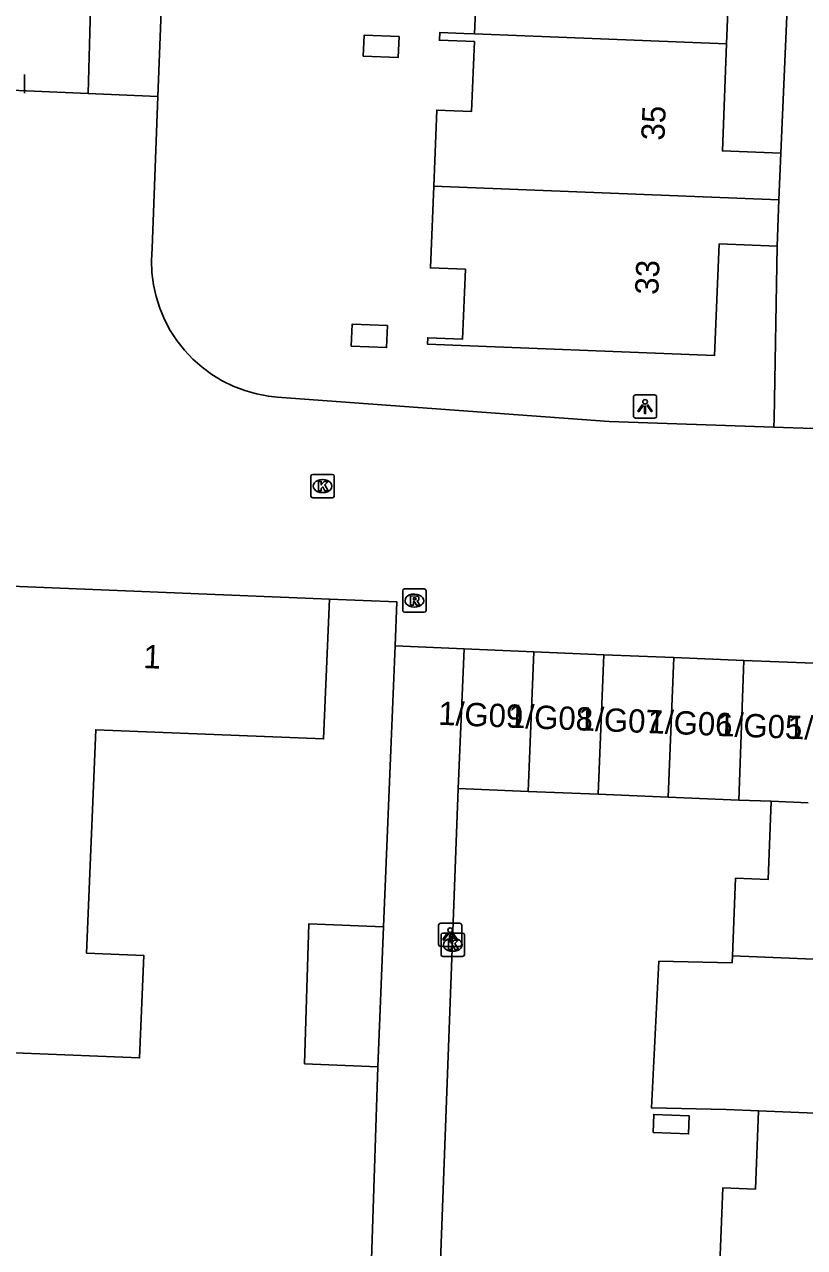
# Model space of a CAD drawing. Extents: x 160787 to 161428, y 386828 to 387483.
# Drawn here: x 160921.7 to 160955.2, y 387037.8 to 387090.3 of the extents above; entities that cross this region are included whole.
import ezdxf

# ---------------------------------------------------------------- set-up
doc = ezdxf.new("R2010")
doc.units = 0
for name, color, linetype in [('IMGEO_Kolk', 7, 'Continuous'), ('IMGEO_Lichtpunt', 7, 'Continuous'), ('IMGEO_Muur', 7, 'Continuous'), ('IMGEO_Pand', 7, 'Continuous'), ('IMGEO_Pand_nummerreeks', 7, 'Continuous'), ('IMGEO_Rijbaan_lokaal_open', 7, 'Continuous'), ('IMGEO_Rioolput', 7, 'Continuous'), ('IMGEO_Voetpad_open', 7, 'Continuous')]:
    doc.layers.add(name, color=color, linetype=linetype)

msp = doc.modelspace()

# ---------------------------------------------------------------- linework, layer by layer
at = {"layer": 'IMGEO_Kolk'}
for p, q in [((160934.017, 387070.035), (160934.017, 387070.887)), ((160934.092, 387070.961), (160934.944, 387070.961)), ((160934.505, 387070.741), (160934.53, 387070.741)), ((160935.018, 387070.887), (160935.018, 387070.035)), ((160934.528, 387070.181), (160934.503, 387070.181)), ((160934.944, 387069.961), (160934.092, 387069.961)), ((160939.602, 387050.348), (160939.602, 387051.2)), ((160939.677, 387051.274), (160940.529, 387051.274)), ((160940.603, 387051.2), (160940.603, 387050.348)), ((160940.09, 387051.054), (160940.115, 387051.054)), ((160940.529, 387050.274), (160939.677, 387050.274)), ((160940.113, 387050.494), (160940.088, 387050.494))]:
    msp.add_line(p, q, dxfattribs=at)
for points in [[(160934.017, 387070.035), (160934.017, 387070.887)], [(160934.092, 387070.961), (160934.944, 387070.961)], [(160934.338, 387070.661), (160934.461, 387070.661), (160934.461, 387070.51), (160934.591, 387070.661), (160934.755, 387070.661), (160934.609, 387070.51), (160934.762, 387070.261), (160934.61, 387070.261), (160934.525, 387070.425), (160934.461, 387070.358), (160934.461, 387070.261), (160934.338, 387070.261), (160934.338, 387070.661)], [(160935.018, 387070.887), (160935.018, 387070.035)], [(160934.944, 387069.961), (160934.092, 387069.961)], [(160939.602, 387050.348), (160939.602, 387051.2)], [(160939.677, 387051.274), (160940.529, 387051.274)], [(160940.603, 387051.2), (160940.603, 387050.348)], [(160939.923, 387050.974), (160940.046, 387050.974), (160940.046, 387050.823), (160940.176, 387050.974), (160940.34, 387050.974), (160940.194, 387050.823), (160940.347, 387050.574), (160940.195, 387050.574), (160940.11, 387050.738), (160940.046, 387050.671), (160940.046, 387050.574), (160939.923, 387050.574), (160939.923, 387050.974)], [(160940.529, 387050.274), (160939.677, 387050.274)]]:
    msp.add_lwpolyline(points, dxfattribs=at)
for centre, start, end in [((160934.094, 387070.885), 91.552, 178.448), ((160934.094, 387070.885), 91.552, 178.448), ((160934.942, 387070.885), 1.552, 88.448), ((160934.942, 387070.885), 1.552, 88.448), ((160934.094, 387070.037), 181.552, 268.448), ((160934.094, 387070.037), 181.552, 268.448), ((160934.942, 387070.037), 271.552, 358.448), ((160934.942, 387070.037), 271.552, 358.448), ((160939.679, 387051.198), 91.552, 178.448), ((160939.679, 387051.198), 91.552, 178.448), ((160940.527, 387051.198), 1.552, 88.448), ((160940.527, 387051.198), 1.552, 88.448), ((160939.679, 387050.35), 181.552, 268.448), ((160939.679, 387050.35), 181.552, 268.448), ((160940.527, 387050.35), 271.552, 358.448), ((160940.527, 387050.35), 271.552, 358.448)]:
    msp.add_arc(centre, 0.0765, start, end, dxfattribs=at)
for centre, major_axis, ratio, start_param, end_param in [((160934.504, 387070.461), (-0.387, 0.002), 0.722429, 4.712389, 7.853982), ((160934.529, 387070.461), (-0.39, 0.002), 0.717154, 1.570796, 4.712389), ((160940.089, 387050.774), (-0.387, 0.002), 0.722429, 4.712389, 7.853982), ((160940.114, 387050.774), (-0.39, 0.002), 0.717154, 1.570796, 4.712389)]:
    msp.add_ellipse(centre, major_axis=major_axis, ratio=ratio, start_param=start_param, end_param=end_param, dxfattribs=at)
at = {"layer": 'IMGEO_Lichtpunt'}
for p, q in [((160921.721, 387087.32), (160921.721, 387088.127)), ((160921.721, 387087.32), (160921.721, 387088.127)), ((160947.859, 387074.279), (160947.859, 387073.472)), ((160947.859, 387074.279), (160947.859, 387073.472)), ((160948.761, 387074.374), (160947.953, 387074.374)), ((160948.761, 387074.374), (160947.953, 387074.374)), ((160948.855, 387073.472), (160948.855, 387074.279)), ((160948.855, 387073.472), (160948.855, 387074.279)), ((160947.953, 387073.378), (160948.761, 387073.378)), ((160947.953, 387073.378), (160948.761, 387073.378)), ((160939.494, 387051.603), (160939.494, 387050.796)), ((160939.494, 387051.603), (160939.494, 387050.796)), ((160940.396, 387051.698), (160939.588, 387051.698)), ((160940.396, 387051.698), (160939.588, 387051.698)), ((160940.49, 387050.796), (160940.49, 387051.603)), ((160940.49, 387050.796), (160940.49, 387051.603)), ((160939.588, 387050.702), (160940.396, 387050.702)), ((160939.588, 387050.702), (160940.396, 387050.702))]:
    msp.add_line(p, q, dxfattribs=at)
for points in [[(160948.233, 387073.943), (160948.272, 387073.915), (160948.084, 387073.653), (160948.046, 387073.68), (160948.233, 387073.943)], [(160948.335, 387073.895), (160948.382, 387073.895), (160948.382, 387073.573), (160948.335, 387073.573), (160948.335, 387073.895)], [(160948.445, 387073.915), (160948.483, 387073.942), (160948.67, 387073.68), (160948.631, 387073.652), (160948.445, 387073.915)], [(160939.868, 387051.267), (160939.907, 387051.239), (160939.719, 387050.977), (160939.681, 387051.004), (160939.868, 387051.267)], [(160939.97, 387051.219), (160940.017, 387051.219), (160940.017, 387050.897), (160939.97, 387050.897), (160939.97, 387051.219)], [(160940.08, 387051.239), (160940.118, 387051.266), (160940.305, 387051.004), (160940.266, 387050.976), (160940.08, 387051.239)]]:
    msp.add_lwpolyline(points, dxfattribs=at)
for centre in [(160948.358, 387074.077), (160939.993, 387051.401)]:
    msp.add_circle(centre, 0.0994, dxfattribs=at)
for centre, start, end in [((160947.953, 387074.279), 90, 180), ((160947.953, 387074.279), 90, 180), ((160948.761, 387074.279), 0, 90), ((160948.761, 387074.279), 0, 90), ((160947.953, 387073.472), 180, 270), ((160947.953, 387073.472), 180, 270), ((160948.761, 387073.472), 270, 0), ((160948.761, 387073.472), 270, 360), ((160939.588, 387051.603), 90, 180), ((160939.588, 387051.603), 90, 180), ((160940.396, 387051.603), 0, 90), ((160940.396, 387051.603), 0, 90), ((160939.588, 387050.796), 180, 270), ((160939.588, 387050.796), 180, 270), ((160940.396, 387050.796), 270, 0), ((160940.396, 387050.796), 270, 360)]:
    msp.add_arc(centre, 0.0946, start, end, dxfattribs=at)
at = {"layer": 'IMGEO_Muur'}
msp.add_lwpolyline([(160937.46, 387059.492), (160937.126, 387051.542)], dxfattribs=at)
at = {"layer": 'IMGEO_Pand'}
for points in [[(160939.805, 387096.532), (160939.663, 387092.924), (160941.163, 387092.864), (160941.044, 387089.867)], [(160954.579, 387093.934), (160952.041, 387094.035), (160951.859, 387089.44)], [(160936.265, 387088.917), (160937.766, 387088.858), (160937.801, 387089.751), (160936.301, 387089.811), (160936.265, 387088.917)], [(160941.044, 387089.867), (160940.578, 387089.885), (160939.545, 387089.926), (160939.532, 387089.596), (160941.031, 387089.537), (160940.912, 387086.539), (160939.414, 387086.599), (160939.285, 387083.337)], [(160941.044, 387089.867), (160951.859, 387089.44)], [(160951.859, 387089.44), (160951.678, 387084.846), (160954.185, 387084.747)], [(160954.185, 387084.747), (160954.106, 387082.752)], [(160939.285, 387083.337), (160939.146, 387079.825), (160940.645, 387079.766), (160940.526, 387076.769), (160939.028, 387076.828), (160939.017, 387076.558), (160951.343, 387076.072), (160951.532, 387080.857), (160954.028, 387080.759)], [(160939.285, 387083.337), (160954.106, 387082.752)], [(160954.106, 387082.752), (160954.028, 387080.759)], [(160935.749, 387076.464), (160937.261, 387076.404), (160937.298, 387077.346), (160935.786, 387077.405), (160935.749, 387076.464)], [(160934.813, 387065.611), (160919.396, 387066.234)], [(160918.683, 387046.244), (160921.667, 387046.124), (160926.662, 387045.923), (160926.839, 387050.32), (160924.391, 387050.419), (160924.778, 387060.005), (160934.557, 387059.609), (160934.813, 387065.611)], [(160940.588, 387063.47), (160940.342, 387057.48)], [(160940.588, 387063.47), (160943.59, 387063.347)], [(160943.345, 387057.357), (160943.59, 387063.347)], [(160943.59, 387063.347), (160946.593, 387063.224)], [(160946.593, 387063.224), (160946.347, 387057.233)], [(160946.593, 387063.224), (160949.595, 387063.101)], [(160949.595, 387063.101), (160949.35, 387057.11)], [(160949.595, 387063.101), (160952.598, 387062.978)], [(160952.379, 387056.985), (160952.598, 387062.978)], [(160952.598, 387062.978), (160955.6, 387062.855)], [(160943.345, 387057.357), (160940.342, 387057.48)], [(160946.347, 387057.233), (160943.345, 387057.357)], [(160949.35, 387057.11), (160946.347, 387057.233)], [(160952.379, 387056.985), (160949.35, 387057.11)], [(160953.776, 387056.932), (160952.379, 387056.985)], [(160952.105, 387050.296), (160952.242, 387053.63), (160953.638, 387053.573), (160953.776, 387056.932)], [(160953.776, 387056.932), (160955.355, 387056.872)], [(160936.884, 387045.544), (160933.747, 387045.671), (160933.922, 387051.672), (160937.126, 387051.542)], [(160936.884, 387045.544), (160937.126, 387051.542)], [(160952.105, 387050.296), (160952.093, 387049.997), (160948.955, 387050.065), (160948.634, 387043.772), (160951.835, 387043.704), (160953.232, 387043.647)], [(160967.106, 387049.682), (160952.105, 387050.296)], [(160948.7, 387042.719), (160948.731, 387043.494), (160950.256, 387043.431), (160950.225, 387042.656), (160948.7, 387042.719)], [(160951.564, 387037.085), (160951.697, 387040.344), (160953.094, 387040.287), (160953.232, 387043.647)], [(160953.232, 387043.647), (160964.339, 387043.192)]]:
    msp.add_lwpolyline(points, dxfattribs=at)
at = {"layer": 'IMGEO_Rijbaan_lokaal_open'}
for points in [[(160886.35, 387088.949), (160924.453, 387087.312)], [(160924.453, 387087.312), (160927.452, 387087.186)], [(160953.88, 387072.987), (160946.822, 387073.236), (160932.571, 387074.275), (160932.192, 387074.318), (160931.677, 387074.416), (160931.173, 387074.56), (160930.684, 387074.749), (160930.213, 387074.98), (160929.766, 387075.253), (160929.344, 387075.564), (160928.952, 387075.912), (160928.592, 387076.294), (160928.268, 387076.706), (160927.982, 387077.145), (160927.737, 387077.608), (160927.534, 387078.092), (160927.375, 387078.591), (160927.261, 387079.103), (160927.193, 387079.623), (160927.172, 387080.146), (160927.198, 387080.67), (160927.452, 387087.186)], [(160953.88, 387072.987), (160955.973, 387072.913)], [(160934.813, 387065.611), (160937.702, 387065.494), (160937.626, 387063.606)], [(160937.626, 387063.606), (160940.588, 387063.47)]]:
    msp.add_lwpolyline(points, dxfattribs=at)
at = {"layer": 'IMGEO_Rioolput'}
for p, q in [((160937.956, 387065.119), (160937.956, 387065.971)), ((160938.031, 387066.045), (160938.883, 387066.045)), ((160938.957, 387065.971), (160938.957, 387065.119)), ((160938.444, 387065.825), (160938.469, 387065.825)), ((160938.883, 387065.045), (160938.031, 387065.045)), ((160938.467, 387065.265), (160938.442, 387065.265))]:
    msp.add_line(p, q, dxfattribs=at)
for points in [[(160937.956, 387065.119), (160937.956, 387065.971)], [(160938.031, 387066.045), (160938.883, 387066.045)], [(160938.957, 387065.971), (160938.957, 387065.119)], [(160938.545, 387065.743), (160938.293, 387065.745), (160938.293, 387065.345)], [(160938.293, 387065.345), (160938.417, 387065.345), (160938.417, 387065.507), (160938.428, 387065.507)], [(160938.471, 387065.664), (160938.417, 387065.664), (160938.417, 387065.583)], [(160938.417, 387065.583), (160938.469, 387065.583)], [(160938.475, 387065.478), (160938.546, 387065.345), (160938.686, 387065.345), (160938.621, 387065.471)], [(160938.883, 387065.045), (160938.031, 387065.045)]]:
    msp.add_lwpolyline(points, dxfattribs=at)
for centre, radius, start, end in [((160938.033, 387065.969), 0.0765, 91.552, 178.448), ((160938.033, 387065.969), 0.0765, 91.552, 178.448), ((160938.881, 387065.969), 0.0765, 1.552, 88.448), ((160938.881, 387065.969), 0.0765, 1.552, 88.448), ((160938.427, 387065.454), 0.0533, 26.0293, 88.6989), ((160938.453, 387065.772), 0.19, 274.7715, 282.9687), ((160938.477, 387065.568), 0.0964, 77.0061, 93.1865), ((160938.491, 387065.625), 0.0378, 276.6634, 79.6772), ((160938.544, 387065.633), 0.109, 350.3612, 89.416), ((160938.542, 387065.633), 0.112, 277.5842, 350.9817), ((160938.526, 387065.418), 0.108, 29.5134, 73.7905), ((160938.033, 387065.121), 0.0765, 181.552, 268.448), ((160938.033, 387065.121), 0.0765, 181.552, 268.448), ((160938.881, 387065.121), 0.0765, 271.552, 358.448), ((160938.881, 387065.121), 0.0765, 271.552, 358.448)]:
    msp.add_arc(centre, radius, start, end, dxfattribs=at)
for centre, major_axis, ratio, start_param, end_param in [((160938.443, 387065.545), (-0.387, 0.002), 0.722429, 4.712389, 7.853982), ((160938.468, 387065.545), (-0.39, 0.002), 0.717154, 1.570796, 4.712389)]:
    msp.add_ellipse(centre, major_axis=major_axis, ratio=ratio, start_param=start_param, end_param=end_param, dxfattribs=at)
at = {"layer": 'IMGEO_Voetpad_open'}
for points in [[(160927.452, 387087.186), (160929.117, 387129.975)], [(160924.453, 387087.312), (160924.652, 387094.655), (160924.719, 387097.113), (160924.824, 387099.594)], [(160954.579, 387093.934), (160954.185, 387084.747)], [(160954.028, 387080.759), (160953.893, 387073.351), (160953.88, 387072.987)], [(160937.126, 387051.542), (160937.46, 387059.492), (160937.626, 387063.606)], [(160940.342, 387057.48), (160938.734, 387014.625)], [(160936.491, 387033.349), (160936.884, 387045.544)]]:
    msp.add_lwpolyline(points, dxfattribs=at)

# ---------------------------------------------------------------- texts
at = {"layer": 'IMGEO_Pand_nummerreeks'}
for s, rotation, p in [('35', 87.7084, (160949.189, 387085.278)), ('33', 87.7084, (160948.924, 387078.657)), ('1', 357.6853, (160926.811, 387062.652)), ('1/G09', 357.7217, (160939.471, 387060.219)), ('1/G08', 357.7217, (160942.466, 387060.1)), ('1/G07', 357.7217, (160945.46, 387059.981)), ('1/G06', 357.7217, (160948.454, 387059.862)), ('1/G05', 357.7196, (160951.449, 387059.742)), ('1/G04', 357.7217, (160954.443, 387059.623))]:
    msp.add_text(s, height=1, rotation=rotation, dxfattribs=at).set_placement(p)

doc.saveas('drawing.dxf')
